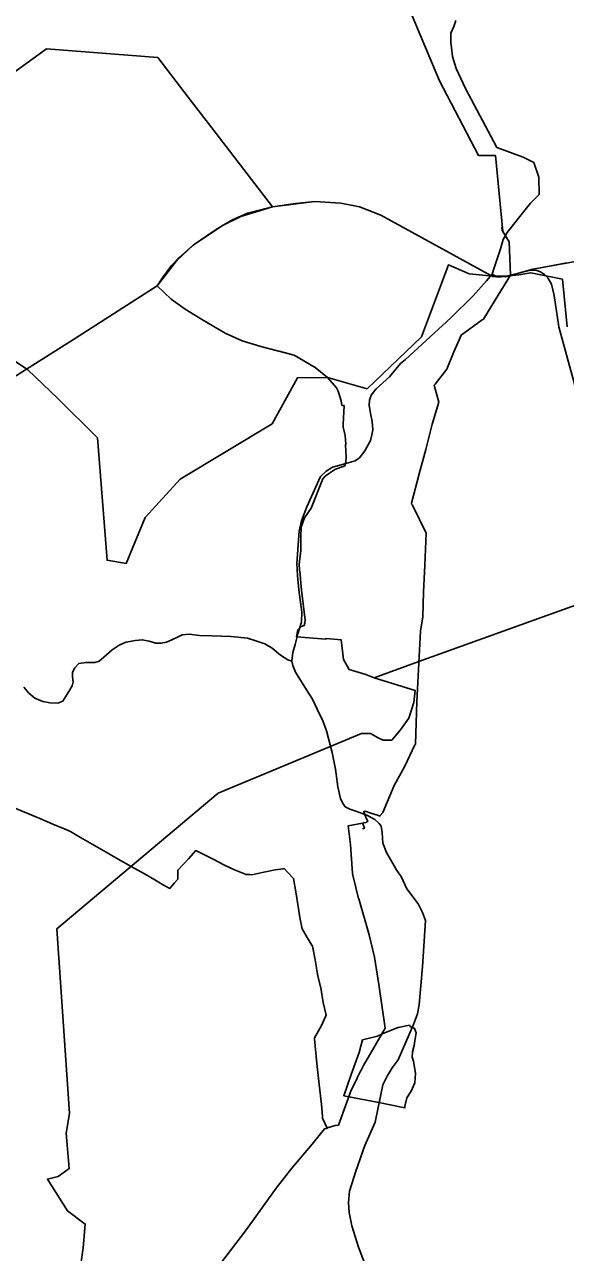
# Model space of a CAD drawing. Extents: x -789162 to -606354, y -1062736 to -945481.
# Drawn here: x -724762 to -723370, y -968607 to -965448 of the extents above; entities that cross this region are included whole.
import ezdxf

# ---------------------------------------------------------------- set-up
doc = ezdxf.new("R2010")
doc.units = 0
for name, color, linetype in [('_SIRSI VZTAHY_OP vodnich zdroju II stupne', 7, 'Continuous'), ('_SIRSI VZTAHY_SILNICE III TRIDY_STAV', 7, 'Continuous'), ('_SIRSI VZTAHY_VTL PLYNOVOD', 7, 'Continuous')]:
    doc.layers.add(name, color=color, linetype=linetype)

msp = doc.modelspace()

# ---------------------------------------------------------------- linework, layer by layer
at = {"layer": '_SIRSI VZTAHY_OP vodnich zdroju II stupne'}
for points in [[(-725077.3, -965780.1), (-724705.1, -965510.5), (-724418.6, -965533.3), (-724349.1, -965623.9), (-724321.1, -965660.6), (-724288.4, -965703.2), (-724124.1, -965917.5), (-724205.5, -965942.3), (-724250.5, -965964), (-724328, -966015.9), (-724365.2, -966048.5), (-724420.2, -966120.6), (-724633.7, -966256.8), (-724858.1, -966398)], [(-724621.4, -968665.9), (-724611.2, -968594.6), (-724605.6, -968533.5), (-724651, -968499.2), (-724702.9, -968417.7), (-724675.1, -968411.2), (-724647.3, -968390.9), (-724654.7, -968300.1), (-724646.4, -968249.2), (-724678.8, -967774.1), (-724263.9, -967425), (-723894.4, -967272.2), (-723871.3, -967272.2), (-723851.8, -967283.3), (-723838.9, -967288.9), (-723816.7, -967288.8), (-723794.4, -967262.5), (-723772.8, -967232.2), (-723760, -967192.4), (-723756.6, -967161.4), (-723862.5, -967128.4), (-723883.6, -967119.8), (-723926.6, -967106.8), (-723940.9, -967081.8), (-723947.2, -967030.7), (-723985.8, -967027.1), (-723986.3, -967028.9), (-724062, -967023.1), (-724058.7, -967005.5), (-724051.6, -966997.3), (-724042.7, -966994.3), (-724040.4, -966987.9), (-724039.6, -966980.6), (-724048.8, -966903.2), (-724052, -966875.2), (-724052.6, -966862.2), (-724054.2, -966851.1), (-724055.2, -966837.1), (-724054.5, -966829.8), (-724051, -966800.9), (-724051, -966765.7), (-724049.8, -966741.2), (-724041.8, -966716.8), (-724024.7, -966692.7), (-723994.5, -966616.8), (-723987.9, -966609.8), (-723963.7, -966593), (-723938, -966583.8), (-723935.1, -966573.9), (-723933.9, -966560.6), (-723936.1, -966529.2), (-723934.8, -966527.3), (-723936.4, -966505), (-723941.5, -966484.1), (-723941.5, -966476.5), (-723939.6, -966428.5), (-723945.3, -966428.5), (-723947.5, -966415.8), (-723954.5, -966391.7), (-723959.3, -966382.8), (-723982.1, -966356.4), (-724013.6, -966330.1), (-724068.2, -966298.7), (-724153.6, -966276.4), (-724201.6, -966261.7), (-724245.8, -966242.3), (-724303.9, -966208.2), (-724348.9, -966180.3), (-724384.6, -966154.7), (-724420.2, -966120.6), (-724405.5, -966097.3), (-724383.8, -966067.9), (-724328, -966015.9), (-724271.4, -965977.2), (-724250.5, -965964), (-724226.4, -965950.8), (-724187.7, -965933.8), (-724124.1, -965917.5), (-724014.8, -965903.5), (-723948.2, -965908.2), (-723900.1, -965917.5), (-723845.1, -965938.4), (-723562.2, -966093.6), (-723556.8, -966096.3), (-723524.5, -966097.3), (-723453.5, -966077.7), (-723258.1, -966042.2)], [(-723014.9, -966823.3), (-723747.3, -967086.8), (-723862.5, -967128.4), (-723883.6, -967119.8), (-723926.6, -967106.8), (-723940.9, -967081.8), (-723947.2, -967030.7), (-723985.8, -967027.1), (-723986.3, -967028.9), (-724062, -967023.1), (-724058.7, -967005.5), (-724051.6, -966997.3), (-724042.7, -966994.3), (-724040.4, -966987.9), (-724039.6, -966980.6), (-724048.8, -966903.2), (-724052, -966875.2), (-724052.6, -966862.2), (-724054.2, -966851.1), (-724055.2, -966837.1), (-724054.5, -966829.8), (-724051, -966800.9), (-724051, -966765.7), (-724049.8, -966741.2), (-724041.8, -966716.8), (-724024.7, -966692.7), (-723994.5, -966616.8), (-723987.9, -966609.8), (-723963.7, -966593), (-723938, -966583.8), (-723935.1, -966573.9), (-723933.9, -966560.6), (-723936.1, -966529.2), (-723934.8, -966527.3), (-723936.4, -966505), (-723941.5, -966484.1), (-723941.5, -966476.5), (-723939.6, -966428.5), (-723945.3, -966428.5), (-723947.5, -966415.8), (-723954.5, -966391.7), (-723959.3, -966382.8), (-723982.1, -966356.4), (-724013.6, -966330.1), (-724068.2, -966298.7), (-724106.3, -966288.8), (-724153.6, -966276.4), (-724201.6, -966261.7), (-724245.8, -966242.3), (-724303.9, -966208.2), (-724348.9, -966180.3), (-724384.6, -966154.7), (-724420.2, -966120.6), (-724405.5, -966097.3), (-724383.8, -966067.9), (-724365.2, -966048.5), (-724328, -966015.9), (-724271.4, -965977.2), (-724250.5, -965964), (-724226.4, -965950.8), (-724205.5, -965942.3), (-724187.7, -965933.8), (-724166, -965928.3), (-724124.1, -965917.5), (-724064.4, -965909), (-724014.8, -965903.5), (-723948.2, -965908.2), (-723900.1, -965917.5), (-723845.1, -965938.4), (-723562.2, -966093.6), (-723556.8, -966095.2), (-723556.8, -966096.3), (-723524.5, -966097.3), (-723453.5, -966077.7), (-723433.9, -966074.2), (-723366.1, -966061.5)], [(-723365.6, -966226.1), (-723377.6, -966103.5), (-723459, -966086.7), (-723490.2, -966092.2), (-723521.5, -966095.8), (-723566.6, -966094.9), (-723617.9, -966089.9), (-723671, -966066), (-723740.5, -966251.4), (-723879.9, -966385.3), (-723982.1, -966356.4), (-724059.5, -966356.7), (-724124.8, -966475.1), (-724361.7, -966618), (-724451.5, -966716), (-724500.5, -966834.4), (-724549.5, -966826.2), (-724574, -966511.8), (-724676.1, -966409.8), (-724753.6, -966336.3), (-724847.3, -966274.3)]]:
    msp.add_lwpolyline(points, dxfattribs=at)
msp.add_lwpolyline([(-723771.1, -968022.1), (-723769.5, -968025.1), (-723758.3, -968030.5), (-723754.4, -968041.5), (-723757.8, -968062.5), (-723758.8, -968073.9), (-723763.9, -968090.8), (-723764.1, -968104), (-723763, -968109.3), (-723761.1, -968114.2), (-723755.8, -968146.2), (-723757.2, -968170.1), (-723766.7, -968192.2), (-723777.8, -968208.8), (-723783.1, -968230.4), (-723783.1, -968234.9), (-723854.3, -968219.7), (-723895.5, -968212.1), (-723940.6, -968203.5), (-723921.2, -968149.2), (-723901, -968091.9), (-723892.2, -968060.1), (-723853.4, -968050.1), (-723838.9, -968043.1), (-723815.9, -968033.6), (-723800.3, -968028.1)], close=True, dxfattribs=at)
at = {"layer": '_SIRSI VZTAHY_SILNICE III TRIDY_STAV'}
for points in [[(-723558.1, -966090.4), (-723553.4, -966073.7), (-723537.3, -966025), (-723529.9, -966000.9), (-723519.8, -965983.5), (-723484, -965937.4), (-723459.9, -965908.2), (-723437.4, -965885.4), (-723438.1, -965841.3), (-723451.4, -965802.9), (-723479.1, -965789.7), (-723546.6, -965764.6), (-723627.3, -965612.5), (-723650.7, -965561.7), (-723660.8, -965530.4), (-723665.2, -965494.1), (-723665.2, -965470.6), (-723656.9, -965453.8), (-723652.4, -965437.6)], [(-723345.2, -966379.2), (-723386.6, -966225.6), (-723398.8, -966145), (-723406.2, -966116.5), (-723415.2, -966100.1), (-723423.9, -966091.1), (-723434.3, -966084), (-723446.5, -966079.7), (-723463.4, -966081), (-723483.5, -966085.8), (-723524.8, -966096.1), (-723536.4, -966097.3), (-723546.8, -966097.1), (-723558.1, -966090.4)], [(-724073.7, -967085.4), (-724071.2, -967063.6), (-724065.7, -967043), (-724058.6, -967015.4), (-724048.9, -966985.3), (-724048.7, -966959.7), (-724056, -966902.5), (-724059.6, -966865.8), (-724061.4, -966834.5), (-724055.1, -966751.5), (-724049.2, -966724.8), (-724035.6, -966688.5), (-724000.6, -966610.5), (-723986.1, -966596.9), (-723969.5, -966586.9), (-723947.3, -966581.1), (-723910.8, -966570.5), (-723899.9, -966562.6), (-723885.9, -966544.8), (-723871.9, -966518.5), (-723867.8, -966504), (-723865.5, -966490.6), (-723866.9, -966469.2), (-723871.6, -966449.1), (-723874.8, -966427.1), (-723874.1, -966414.2), (-723870.1, -966401.9), (-723857.4, -966385.6), (-723822.7, -966354.1), (-723794.1, -966319.9), (-723781.2, -966309.6), (-723664.6, -966202.9), (-723607.1, -966146), (-723572.8, -966107.7), (-723558.1, -966090.4)], [(-724764, -967152.3), (-724750.5, -967168.2), (-724735.2, -967180.9), (-724715.1, -967189.4), (-724697.1, -967192.8), (-724675.9, -967193.6), (-724663.5, -967188.4), (-724645.4, -967159.6), (-724639.7, -967148.9), (-724636.8, -967138.8), (-724638.7, -967126.2), (-724638.2, -967114.5), (-724632.8, -967102.7), (-724622.5, -967092), (-724603.7, -967088.8), (-724581.2, -967089.1), (-724569.6, -967086.2), (-724558, -967075.2), (-724536.8, -967056.3), (-724518.7, -967044.6), (-724501.3, -967037.2), (-724476.7, -967032.5), (-724459.2, -967030.9), (-724441.5, -967034.6), (-724424.3, -967039.6), (-724410.5, -967039.9), (-724396.8, -967037), (-724383, -967031), (-724368.2, -967024), (-724356, -967017.9), (-724338, -967016.1), (-724311.8, -967020), (-724280.1, -967020.3), (-724230, -967022.4), (-724188.3, -967026.9), (-724166.6, -967033.2), (-724143.7, -967040.8), (-724125, -967052.2), (-724102.9, -967070.3), (-724084.4, -967082.1), (-724073.7, -967085.4)], [(-724073.7, -967085.4), (-724071.8, -967096.7), (-724064.8, -967113.7), (-724036.7, -967159.5), (-724020.8, -967183.8), (-724008.7, -967208.9), (-723994.3, -967239.4), (-723985.2, -967264.6), (-723970, -967320.3), (-723961.3, -967364), (-723955.5, -967409.4), (-723948.8, -967438.9), (-723943.7, -967450.5), (-723936.8, -967460.1), (-723925.1, -967466.4), (-723909.2, -967471.7), (-723881.4, -967482), (-723860.2, -967493.1), (-723849.1, -967503.1), (-723843.9, -967509.8), (-723841.8, -967526.2), (-723839.6, -967554.2), (-723830.3, -967578), (-723803.6, -967623.8), (-723793, -967640), (-723777.7, -967671.7), (-723749, -967709.8), (-723738.1, -967732.3), (-723730.4, -967752.6), (-723738.1, -967871.6), (-723746.2, -967969.1), (-723750.7, -967992.5), (-723760.7, -968020), (-723800.8, -968111.1), (-723816.2, -968131.9), (-723829, -968153.2), (-723839.6, -968175.1), (-723859.4, -968271.7), (-723886.5, -968331.6), (-723909, -968397.9), (-723925.7, -968449.3), (-723928.4, -968478.2), (-723926.9, -968503.6), (-723920, -968538.5), (-723902.3, -968593.3), (-723876.1, -968662.2)]]:
    msp.add_lwpolyline(points, dxfattribs=at)
at = {"layer": '_SIRSI VZTAHY_VTL PLYNOVOD'}
for points in [[(-723511, -966093.3), (-723514.9, -966007.3), (-723531, -965980.6), (-723550, -965785), (-723593.6, -965785.6), (-723694.3, -965593.5), (-723805, -965329), (-723889, -965022), (-723886, -964968), (-724022, -964726), (-723954, -964570), (-723942, -964349), (-723930, -964347), (-723967, -964217), (-724036.7, -964150.8)], [(-723531, -965980.6), (-723533.1, -965977), (-723533.8, -965969.6)], [(-723891.4, -967502.3), (-723890.8, -967502.1), (-723890, -967502), (-723889.8, -967502), (-723883.1, -967500.5), (-723881.7, -967499.8), (-723881, -967499.3), (-723879.4, -967498.4), (-723879.1, -967498.2), (-723878.8, -967497.8), (-723878.8, -967497.8), (-723878.8, -967497.1), (-723881.5, -967491.7), (-723888.4, -967472.9), (-723888.4, -967472.4), (-723888, -967472), (-723887.8, -967471.8), (-723887.1, -967472.1), (-723885.5, -967471.2), (-723871, -967477), (-723851.3, -967482.6), (-723850.2, -967483.2), (-723849.7, -967483.4), (-723847.9, -967484.1), (-723847, -967483), (-723840, -967475), (-723811, -967406), (-723783, -967356), (-723758, -967303), (-723756, -967299), (-723752, -967190), (-723746, -967074), (-723743, -967009), (-723737, -966972), (-723735, -966908), (-723732, -966839), (-723728, -966757), (-723763.7, -966684.7), (-723764.1, -966684.1), (-723764.6, -966683.4), (-723765, -966683), (-723766, -966679), (-723746, -966604), (-723729, -966541), (-723713, -966476), (-723696, -966420), (-723708, -966376), (-723705, -966373), (-723675, -966335), (-723657, -966290), (-723646, -966265), (-723638, -966247), (-723584, -966208), (-723581, -966206), (-723550, -966156), (-723511, -966093.3)], [(-724793.3, -967461.2), (-724753.7, -967477.7), (-724722.5, -967490.8), (-724689.5, -967505.3), (-724657.7, -967518), (-724643.3, -967524.2), (-724617.7, -967539.2), (-724551.6, -967577), (-724526.6, -967591.3), (-724487.2, -967613.6), (-724453.6, -967633), (-724427, -967648.5), (-724402.2, -967662.7), (-724387.8, -967670.5), (-724385.1, -967666.7), (-724375.9, -967655.7), (-724367.7, -967646.4), (-724367.3, -967623.3), (-724353, -967608), (-724340.2, -967594.4), (-724321.5, -967573), (-724297.5, -967584.7), (-724276.7, -967595.2), (-724246.9, -967610.7), (-724221.7, -967622.3), (-724217.1, -967624.2), (-724200.3, -967630.9), (-724191.7, -967634.1), (-724182, -967634.9), (-724177.4, -967635.3), (-724146.1, -967628.7), (-724117, -967622.8), (-724096.2, -967619.5), (-724094, -967619.2), (-724085.1, -967628.1), (-724069.6, -967644.4), (-724063.9, -967679), (-724058.1, -967716.7), (-724053.2, -967744.7), (-724047.7, -967774.2), (-724035, -967796.6), (-724027.2, -967809.2), (-724021.1, -967819), (-724014.1, -967854.2), (-724010.4, -967874.7), (-724009.3, -967881.2), (-724006.2, -967899), (-723999.8, -967926.2), (-723993, -967964), (-723985.9, -967996), (-723998.8, -968024.3), (-724015.8, -968054.8), (-724015.6, -968057.1), (-724009.5, -968120.5), (-724003.5, -968175), (-723998, -968225.8), (-723995.4, -968256), (-723995, -968260.9), (-723989, -968274.1), (-723984.2, -968285), (-723984, -968285.5), (-723983.9, -968285.7)], [(-723982.3, -968286.5), (-723981.9, -968286.4), (-723962.5, -968280.2), (-723962, -968280), (-723961.8, -968280), (-723954, -968279), (-723921, -968189), (-723906.3, -968159), (-723905.6, -968157.6), (-723897.2, -968140.6), (-723896.7, -968139.6), (-723890, -968126), (-723856, -968068), (-723834, -968030), (-723850, -967917), (-723858.5, -967863.2), (-723861, -967847), (-723875, -967790), (-723901.7, -967697.4), (-723902.1, -967696), (-723916, -967639.9), (-723918, -967632), (-723923, -967557), (-723929, -967509), (-723892, -967502.4)], [(-723892, -967502.4), (-723891.9, -967502.3), (-723891.4, -967502.3)], [(-723891.3, -967502.8), (-723891.9, -967502.9), (-723891.9, -967502.7), (-723891.9, -967502.6), (-723892, -967502.4)], [(-723891.3, -967502.8), (-723891.3, -967502.5), (-723891.4, -967502.3)], [(-723888.4, -967515.7), (-723888.1, -967515.6), (-723887.7, -967515.4), (-723886.9, -967515.1), (-723891.2, -967503.2), (-723891.3, -967502.9), (-723891.3, -967502.8)], [(-723890.5, -967517.8), (-723890.7, -967517.4), (-723890.7, -967517.4), (-723890.7, -967517.4), (-723890.9, -967516.9), (-723889.3, -967516.2), (-723889, -967516)], [(-723889, -967516), (-723889.1, -967515.7), (-723888.8, -967515.6), (-723888.6, -967515.5), (-723888.5, -967515.4), (-723888.4, -967515.7)], [(-723889, -967516), (-723888.7, -967515.9), (-723888.7, -967515.9), (-723888.4, -967515.7)], [(-724257, -968634), (-724191, -968548), (-724147, -968487), (-724114, -968441), (-724074, -968390), (-724022, -968328), (-723990, -968289), (-723985.1, -968287.5), (-723984.7, -968287.4)], [(-723984.9, -968286.8), (-723985, -968286.6), (-723985, -968286.5), (-723985.1, -968286.1), (-723983.9, -968285.7)], [(-723983.7, -968286.4), (-723984.3, -968286.6), (-723984.9, -968286.8)], [(-723984.7, -968287.4), (-723984.9, -968286.8)], [(-723984.7, -968287.4), (-723983.5, -968287), (-723982.3, -968286.5)], [(-723982.5, -968286), (-723982.6, -968285.6), (-723982.7, -968285.2), (-723983.9, -968285.7)], [(-723983.9, -968285.7), (-723983.8, -968286), (-723983.7, -968286.3), (-723983.7, -968286.4)], [(-723983.9, -968285.7), (-723983.9, -968285.7)], [(-723983.7, -968286.4), (-723983, -968286.2), (-723982.5, -968286)], [(-723982.5, -968286), (-723982.3, -968286.5)]]:
    msp.add_lwpolyline(points, dxfattribs=at)

doc.saveas('drawing.dxf')
